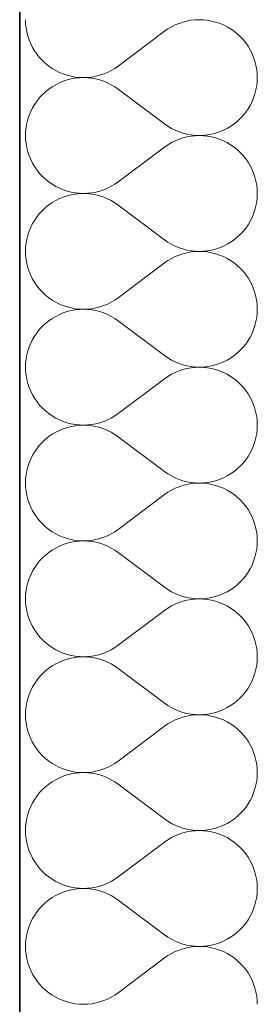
# Model space of a CAD drawing. Header units: millimetres. Extents: x -1465 to 393277, y -3788 to 454312.
# Tile 874 of 958: x 348723 to 348879, y 367545 to 368193. Entities that reach past the tile are written whole.
import ezdxf

# ---------------------------------------------------------------- set-up
doc = ezdxf.new("R2010")
doc.units = ezdxf.units.MM
doc.layers.add('- A - ocieplenie', color=8, linetype='Continuous')

# ---------------------------------------------------------------- blocks, each defined once
blk = doc.blocks.new('*X29')
at = {"layer": '- A - ocieplenie', "linetype": 'Continuous', "lineweight": 13, "ltscale": 100}
for p, q in [((19781.29, 394604.52), (19781.38, 394601.8)), ((19781.38, 394601.8), (19781.68, 394599.09)), ((19879.72, 394601.06), (19877.29, 394599.84)), ((19882.23, 394602.1), (19879.72, 394601.06)), ((19884.81, 394602.96), (19882.23, 394602.1)), ((19887.45, 394603.64), (19884.81, 394602.96)), ((19890.13, 394604.12), (19887.45, 394603.64)), ((19892.83, 394604.42), (19890.13, 394604.12)), ((19895.55, 394604.52), (19892.83, 394604.42)), ((19898.27, 394604.42), (19895.55, 394604.52)), ((19900.97, 394604.13), (19898.27, 394604.42)), ((19903.65, 394603.65), (19900.97, 394604.13)), ((19906.29, 394602.98), (19903.65, 394603.65)), ((19908.87, 394602.12), (19906.29, 394602.98)), ((19911.38, 394601.08), (19908.87, 394602.12)), ((19913.82, 394599.86), (19911.38, 394601.08)), ((19781.68, 394599.09), (19782.16, 394596.42)), ((19782.16, 394596.42), (19782.83, 394593.78)), ((19872.72, 394596.9), (19842.24, 394574.04)), ((19874.95, 394598.45), (19872.72, 394596.9)), ((19877.29, 394599.84), (19874.95, 394598.45)), ((19916.16, 394598.48), (19913.82, 394599.86)), ((19918.39, 394596.93), (19916.16, 394598.48)), ((19920.51, 394595.22), (19918.39, 394596.93)), ((19922.5, 394593.37), (19920.51, 394595.22)), ((19782.83, 394593.78), (19783.69, 394591.2)), ((19783.69, 394591.2), (19784.73, 394588.68)), ((19784.73, 394588.68), (19785.95, 394586.25)), ((19924.36, 394591.38), (19922.5, 394593.37)), ((19926.06, 394589.26), (19924.36, 394591.38)), ((19927.62, 394587.02), (19926.06, 394589.26)), ((19785.95, 394586.25), (19787.34, 394583.91)), ((19787.34, 394583.91), (19788.89, 394581.68)), ((19788.89, 394581.68), (19790.6, 394579.56)), ((19929, 394584.68), (19927.62, 394587.02)), ((19930.22, 394582.25), (19929, 394584.68)), ((19931.26, 394579.74), (19930.22, 394582.25)), ((19790.6, 394579.56), (19792.45, 394577.57)), ((19792.45, 394577.57), (19794.45, 394575.72)), ((19794.45, 394575.72), (19796.56, 394574.01)), ((19932.12, 394577.16), (19931.26, 394579.74)), ((19932.8, 394574.52), (19932.12, 394577.16)), ((19796.56, 394574.01), (19798.8, 394572.46)), ((19798.8, 394572.46), (19801.14, 394571.07)), ((19801.14, 394571.07), (19803.57, 394569.86)), ((19803.57, 394569.86), (19806.09, 394568.82)), ((19806.09, 394568.82), (19808.67, 394567.96)), ((19830.14, 394567.97), (19832.72, 394568.83)), ((19832.72, 394568.83), (19835.24, 394569.88)), ((19835.24, 394569.88), (19837.67, 394571.1)), ((19837.67, 394571.1), (19840.01, 394572.49)), ((19840.01, 394572.49), (19842.24, 394574.04)), ((19933.28, 394571.84), (19932.8, 394574.52)), ((19933.57, 394569.14), (19933.28, 394571.84)), ((19933.67, 394566.42), (19933.57, 394569.14)), ((19803.57, 394562.99), (19801.14, 394561.77)), ((19806.09, 394564.03), (19803.57, 394562.99)), ((19808.67, 394564.88), (19806.09, 394564.03)), ((19808.67, 394567.96), (19811.31, 394567.29)), ((19811.31, 394565.55), (19808.67, 394564.88)), ((19811.31, 394567.29), (19813.98, 394566.81)), ((19813.98, 394566.04), (19811.31, 394565.55)), ((19813.98, 394566.81), (19816.69, 394566.52)), ((19816.69, 394566.33), (19813.98, 394566.04)), ((19816.69, 394566.52), (19819.41, 394566.42)), ((19819.41, 394566.42), (19816.69, 394566.33)), ((19819.41, 394566.42), (19822.13, 394566.52)), ((19822.13, 394566.32), (19819.41, 394566.42)), ((19822.13, 394566.52), (19824.83, 394566.81)), ((19824.83, 394566.03), (19822.13, 394566.32)), ((19824.83, 394566.81), (19827.51, 394567.3)), ((19827.51, 394565.54), (19824.83, 394566.03)), ((19827.51, 394567.3), (19830.14, 394567.97)), ((19830.14, 394564.87), (19827.51, 394565.54)), ((19832.72, 394564.01), (19830.14, 394564.87)), ((19835.24, 394562.97), (19832.72, 394564.01)), ((19837.67, 394561.75), (19835.24, 394562.97)), ((19933.28, 394561), (19933.57, 394563.7)), ((19933.57, 394563.7), (19933.67, 394566.42)), ((19794.45, 394557.12), (19792.45, 394555.27)), ((19796.56, 394558.83), (19794.45, 394557.12)), ((19798.8, 394560.38), (19796.56, 394558.83)), ((19801.14, 394561.77), (19798.8, 394560.38)), ((19840.01, 394560.36), (19837.67, 394561.75)), ((19842.24, 394558.8), (19840.01, 394560.36)), ((19872.72, 394535.94), (19842.24, 394558.8)), ((19931.26, 394553.1), (19932.12, 394555.68)), ((19932.12, 394555.68), (19932.8, 394558.32)), ((19932.8, 394558.32), (19933.28, 394561)), ((19787.34, 394548.93), (19785.95, 394546.59)), ((19788.89, 394551.16), (19787.34, 394548.93)), ((19790.6, 394553.28), (19788.89, 394551.16)), ((19792.45, 394555.27), (19790.6, 394553.28)), ((19929, 394548.16), (19930.22, 394550.59)), ((19930.22, 394550.59), (19931.26, 394553.1)), ((19784.73, 394544.16), (19783.69, 394541.64)), ((19785.95, 394546.59), (19784.73, 394544.16)), ((19924.36, 394541.47), (19926.06, 394543.58)), ((19926.06, 394543.58), (19927.62, 394545.82)), ((19927.62, 394545.82), (19929, 394548.16)), ((19782.16, 394536.43), (19781.68, 394533.75)), ((19782.83, 394539.06), (19782.16, 394536.43)), ((19783.69, 394541.64), (19782.83, 394539.06)), ((19918.39, 394535.92), (19920.51, 394537.62)), ((19920.51, 394537.62), (19922.5, 394539.47)), ((19922.5, 394539.47), (19924.36, 394541.47)), ((19781.38, 394531.04), (19781.29, 394528.33)), ((19781.68, 394533.75), (19781.38, 394531.04)), ((19872.72, 394535.94), (19874.95, 394534.39)), ((19874.95, 394534.39), (19877.29, 394533)), ((19877.29, 394533), (19879.72, 394531.78)), ((19879.72, 394531.78), (19882.23, 394530.74)), ((19882.23, 394530.74), (19884.81, 394529.88)), ((19884.81, 394529.88), (19887.45, 394529.2)), ((19903.65, 394529.19), (19906.29, 394529.86)), ((19906.29, 394529.86), (19908.87, 394530.72)), ((19908.87, 394530.72), (19911.38, 394531.76)), ((19911.38, 394531.76), (19913.82, 394532.98)), ((19913.82, 394532.98), (19916.16, 394534.36)), ((19916.16, 394534.36), (19918.39, 394535.92)), ((19781.29, 394528.33), (19781.38, 394525.61)), ((19781.38, 394525.61), (19781.68, 394522.9)), ((19877.29, 394523.65), (19874.95, 394522.26)), ((19879.72, 394524.87), (19877.29, 394523.65)), ((19882.23, 394525.91), (19879.72, 394524.87)), ((19884.81, 394526.77), (19882.23, 394525.91)), ((19887.45, 394527.45), (19884.81, 394526.77)), ((19887.45, 394529.2), (19890.13, 394528.72)), ((19890.13, 394527.93), (19887.45, 394527.45)), ((19890.13, 394528.72), (19892.83, 394528.42)), ((19892.83, 394528.23), (19890.13, 394527.93)), ((19892.83, 394528.42), (19895.55, 394528.33)), ((19895.55, 394528.33), (19892.83, 394528.23)), ((19895.55, 394528.33), (19898.27, 394528.42)), ((19898.27, 394528.23), (19895.55, 394528.33)), ((19898.27, 394528.42), (19900.97, 394528.71)), ((19900.97, 394527.94), (19898.27, 394528.23)), ((19900.97, 394528.71), (19903.65, 394529.19)), ((19903.65, 394527.46), (19900.97, 394527.94)), ((19906.29, 394526.79), (19903.65, 394527.46)), ((19908.87, 394525.93), (19906.29, 394526.79)), ((19911.38, 394524.89), (19908.87, 394525.93)), ((19913.82, 394523.67), (19911.38, 394524.89)), ((19916.16, 394522.29), (19913.82, 394523.67)), ((19781.68, 394522.9), (19782.16, 394520.22)), ((19782.16, 394520.22), (19782.83, 394517.59)), ((19782.83, 394517.59), (19783.69, 394515.01)), ((19872.72, 394520.71), (19842.24, 394497.85)), ((19874.95, 394522.26), (19872.72, 394520.71)), ((19918.39, 394520.74), (19916.16, 394522.29)), ((19920.51, 394519.03), (19918.39, 394520.74)), ((19922.5, 394517.18), (19920.51, 394519.03)), ((19924.36, 394515.19), (19922.5, 394517.18)), ((19783.69, 394515.01), (19784.73, 394512.49)), ((19784.73, 394512.49), (19785.95, 394510.06)), ((19926.06, 394513.07), (19924.36, 394515.19)), ((19927.62, 394510.83), (19926.06, 394513.07)), ((19929, 394508.49), (19927.62, 394510.83)), ((19785.95, 394510.06), (19787.34, 394507.72)), ((19787.34, 394507.72), (19788.89, 394505.49)), ((19788.89, 394505.49), (19790.6, 394503.37)), ((19930.22, 394506.06), (19929, 394508.49)), ((19931.26, 394503.55), (19930.22, 394506.06)), ((19790.6, 394503.37), (19792.45, 394501.38)), ((19792.45, 394501.38), (19794.45, 394499.53)), ((19794.45, 394499.53), (19796.56, 394497.82)), ((19796.56, 394497.82), (19798.8, 394496.27)), ((19840.01, 394496.3), (19842.24, 394497.85)), ((19932.12, 394500.97), (19931.26, 394503.55)), ((19932.8, 394498.33), (19932.12, 394500.97)), ((19933.28, 394495.65), (19932.8, 394498.33)), ((19798.8, 394496.27), (19801.14, 394494.88)), ((19801.14, 394494.88), (19803.57, 394493.67)), ((19803.57, 394493.67), (19806.09, 394492.63)), ((19806.09, 394492.63), (19808.67, 394491.77)), ((19808.67, 394491.77), (19811.31, 394491.1)), ((19811.31, 394491.1), (19813.98, 394490.61)), ((19824.83, 394490.62), (19827.51, 394491.11)), ((19827.51, 394491.11), (19830.14, 394491.78)), ((19830.14, 394491.78), (19832.72, 394492.64)), ((19832.72, 394492.64), (19835.24, 394493.69)), ((19835.24, 394493.69), (19837.67, 394494.91)), ((19837.67, 394494.91), (19840.01, 394496.3)), ((19933.57, 394492.95), (19933.28, 394495.65)), ((19933.67, 394490.23), (19933.57, 394492.95)), ((19798.8, 394484.19), (19796.56, 394482.64)), ((19801.14, 394485.58), (19798.8, 394484.19)), ((19803.57, 394486.8), (19801.14, 394485.58)), ((19806.09, 394487.83), (19803.57, 394486.8)), ((19808.67, 394488.69), (19806.09, 394487.83)), ((19811.31, 394489.36), (19808.67, 394488.69)), ((19813.98, 394489.85), (19811.31, 394489.36)), ((19813.98, 394490.61), (19816.69, 394490.33)), ((19816.69, 394490.13), (19813.98, 394489.85)), ((19816.69, 394490.33), (19819.41, 394490.23)), ((19819.41, 394490.23), (19816.69, 394490.13)), ((19819.41, 394490.23), (19822.13, 394490.33)), ((19822.13, 394490.13), (19819.41, 394490.23)), ((19822.13, 394490.33), (19824.83, 394490.62)), ((19824.83, 394489.84), (19822.13, 394490.13)), ((19827.51, 394489.35), (19824.83, 394489.84)), ((19830.14, 394488.68), (19827.51, 394489.35)), ((19832.72, 394487.82), (19830.14, 394488.68)), ((19835.24, 394486.77), (19832.72, 394487.82)), ((19837.67, 394485.55), (19835.24, 394486.77)), ((19840.01, 394484.16), (19837.67, 394485.55)), ((19842.24, 394482.61), (19840.01, 394484.16)), ((19932.8, 394482.13), (19933.28, 394484.81)), ((19933.28, 394484.81), (19933.57, 394487.51)), ((19933.57, 394487.51), (19933.67, 394490.23)), ((19792.45, 394479.08), (19790.6, 394477.09)), ((19794.45, 394480.93), (19792.45, 394479.08)), ((19796.56, 394482.64), (19794.45, 394480.93)), ((19872.72, 394459.75), (19842.24, 394482.61)), ((19931.26, 394476.91), (19932.12, 394479.49)), ((19932.12, 394479.49), (19932.8, 394482.13)), ((19787.34, 394472.74), (19785.95, 394470.4)), ((19788.89, 394474.97), (19787.34, 394472.74)), ((19790.6, 394477.09), (19788.89, 394474.97)), ((19927.62, 394469.63), (19929, 394471.97)), ((19929, 394471.97), (19930.22, 394474.4)), ((19930.22, 394474.4), (19931.26, 394476.91)), ((19783.69, 394465.45), (19782.83, 394462.87)), ((19784.73, 394467.97), (19783.69, 394465.45)), ((19785.95, 394470.4), (19784.73, 394467.97)), ((19922.5, 394463.28), (19924.36, 394465.27)), ((19924.36, 394465.27), (19926.06, 394467.39)), ((19926.06, 394467.39), (19927.62, 394469.63)), ((19782.16, 394460.24), (19781.68, 394457.56)), ((19782.83, 394462.87), (19782.16, 394460.24)), ((19872.72, 394459.75), (19874.95, 394458.2)), ((19916.16, 394458.17), (19918.39, 394459.72)), ((19918.39, 394459.72), (19920.51, 394461.43)), ((19920.51, 394461.43), (19922.5, 394463.28)), ((19781.38, 394454.85), (19781.29, 394452.13)), ((19781.29, 394452.13), (19781.38, 394449.42)), ((19781.68, 394457.56), (19781.38, 394454.85)), ((19874.95, 394458.2), (19877.29, 394456.81)), ((19877.29, 394456.81), (19879.72, 394455.59)), ((19879.72, 394455.59), (19882.23, 394454.55)), ((19882.23, 394454.55), (19884.81, 394453.69)), ((19884.81, 394453.69), (19887.45, 394453.01)), ((19887.45, 394453.01), (19890.13, 394452.53)), ((19890.13, 394452.53), (19892.83, 394452.23)), ((19892.83, 394452.04), (19890.13, 394451.74)), ((19892.83, 394452.23), (19895.55, 394452.13)), ((19895.55, 394452.13), (19892.83, 394452.04)), ((19895.55, 394452.13), (19898.27, 394452.23)), ((19898.27, 394452.04), (19895.55, 394452.13)), ((19898.27, 394452.23), (19900.97, 394452.52)), ((19900.97, 394451.75), (19898.27, 394452.04)), ((19900.97, 394452.52), (19903.65, 394453)), ((19903.65, 394453), (19906.29, 394453.67)), ((19906.29, 394453.67), (19908.87, 394454.53)), ((19908.87, 394454.53), (19911.38, 394455.57)), ((19911.38, 394455.57), (19913.82, 394456.79)), ((19913.82, 394456.79), (19916.16, 394458.17)), ((19781.38, 394449.42), (19781.68, 394446.71)), ((19781.68, 394446.71), (19782.16, 394444.03)), ((19874.95, 394446.07), (19872.72, 394444.52)), ((19877.29, 394447.46), (19874.95, 394446.07)), ((19879.72, 394448.68), (19877.29, 394447.46)), ((19882.23, 394449.72), (19879.72, 394448.68)), ((19884.81, 394450.58), (19882.23, 394449.72)), ((19887.45, 394451.26), (19884.81, 394450.58)), ((19890.13, 394451.74), (19887.45, 394451.26)), ((19903.65, 394451.27), (19900.97, 394451.75)), ((19906.29, 394450.6), (19903.65, 394451.27)), ((19908.87, 394449.74), (19906.29, 394450.6)), ((19911.38, 394448.7), (19908.87, 394449.74)), ((19913.82, 394447.48), (19911.38, 394448.7)), ((19916.16, 394446.1), (19913.82, 394447.48)), ((19918.39, 394444.55), (19916.16, 394446.1)), ((19782.16, 394444.03), (19782.83, 394441.4)), ((19782.83, 394441.4), (19783.69, 394438.82)), ((19872.72, 394444.52), (19842.24, 394421.66)), ((19920.51, 394442.84), (19918.39, 394444.55)), ((19922.5, 394440.99), (19920.51, 394442.84)), ((19924.36, 394439), (19922.5, 394440.99)), ((19926.06, 394436.88), (19924.36, 394439)), ((19783.69, 394438.82), (19784.73, 394436.3)), ((19784.73, 394436.3), (19785.95, 394433.87)), ((19785.95, 394433.87), (19787.34, 394431.53)), ((19927.62, 394434.64), (19926.06, 394436.88)), ((19929, 394432.3), (19927.62, 394434.64)), ((19787.34, 394431.53), (19788.89, 394429.3)), ((19788.89, 394429.3), (19790.6, 394427.18)), ((19790.6, 394427.18), (19792.45, 394425.19)), ((19930.22, 394429.87), (19929, 394432.3)), ((19931.26, 394427.36), (19930.22, 394429.87)), ((19932.12, 394424.78), (19931.26, 394427.36)), ((19792.45, 394425.19), (19794.45, 394423.34)), ((19794.45, 394423.34), (19796.56, 394421.63)), ((19796.56, 394421.63), (19798.8, 394420.08)), ((19798.8, 394420.08), (19801.14, 394418.69)), ((19837.67, 394418.72), (19840.01, 394420.11)), ((19840.01, 394420.11), (19842.24, 394421.66)), ((19932.8, 394422.14), (19932.12, 394424.78)), ((19933.28, 394419.46), (19932.8, 394422.14)), ((19933.57, 394416.76), (19933.28, 394419.46)), ((19801.14, 394418.69), (19803.57, 394417.48)), ((19803.57, 394417.48), (19806.09, 394416.44)), ((19806.09, 394416.44), (19808.67, 394415.58)), ((19808.67, 394415.58), (19811.31, 394414.91)), ((19811.31, 394413.17), (19808.67, 394412.5)), ((19811.31, 394414.91), (19813.98, 394414.42)), ((19813.98, 394413.66), (19811.31, 394413.17)), ((19813.98, 394414.42), (19816.69, 394414.14)), ((19816.69, 394413.94), (19813.98, 394413.66)), ((19816.69, 394414.14), (19819.41, 394414.04)), ((19819.41, 394414.04), (19816.69, 394413.94)), ((19819.41, 394414.04), (19822.13, 394414.14)), ((19822.13, 394413.94), (19819.41, 394414.04)), ((19822.13, 394414.14), (19824.83, 394414.43)), ((19824.83, 394413.65), (19822.13, 394413.94)), ((19824.83, 394414.43), (19827.51, 394414.92)), ((19827.51, 394413.16), (19824.83, 394413.65)), ((19827.51, 394414.92), (19830.14, 394415.59)), ((19830.14, 394412.49), (19827.51, 394413.16)), ((19830.14, 394415.59), (19832.72, 394416.45)), ((19832.72, 394416.45), (19835.24, 394417.5)), ((19835.24, 394417.5), (19837.67, 394418.72)), ((19933.67, 394414.04), (19933.57, 394416.76)), ((19933.57, 394411.32), (19933.67, 394414.04)), ((19796.56, 394406.45), (19794.45, 394404.74)), ((19798.8, 394408), (19796.56, 394406.45)), ((19801.14, 394409.39), (19798.8, 394408)), ((19803.57, 394410.6), (19801.14, 394409.39)), ((19806.09, 394411.64), (19803.57, 394410.6)), ((19808.67, 394412.5), (19806.09, 394411.64)), ((19832.72, 394411.63), (19830.14, 394412.49)), ((19835.24, 394410.58), (19832.72, 394411.63)), ((19837.67, 394409.36), (19835.24, 394410.58)), ((19840.01, 394407.97), (19837.67, 394409.36)), ((19842.24, 394406.42), (19840.01, 394407.97)), ((19932.8, 394405.94), (19933.28, 394408.62)), ((19933.28, 394408.62), (19933.57, 394411.32)), ((19790.6, 394400.9), (19788.89, 394398.78)), ((19792.45, 394402.89), (19790.6, 394400.9)), ((19794.45, 394404.74), (19792.45, 394402.89)), ((19872.72, 394383.56), (19842.24, 394406.42)), ((19930.22, 394398.21), (19931.26, 394400.72)), ((19931.26, 394400.72), (19932.12, 394403.3)), ((19932.12, 394403.3), (19932.8, 394405.94)), ((19785.95, 394394.21), (19784.73, 394391.78)), ((19787.34, 394396.55), (19785.95, 394394.21)), ((19788.89, 394398.78), (19787.34, 394396.55)), ((19927.62, 394393.44), (19929, 394395.78)), ((19929, 394395.78), (19930.22, 394398.21)), ((19783.69, 394389.26), (19782.83, 394386.68)), ((19784.73, 394391.78), (19783.69, 394389.26)), ((19920.51, 394385.24), (19922.5, 394387.09)), ((19922.5, 394387.09), (19924.36, 394389.08)), ((19924.36, 394389.08), (19926.06, 394391.2)), ((19926.06, 394391.2), (19927.62, 394393.44)), ((19781.68, 394381.37), (19781.38, 394378.66)), ((19782.16, 394384.05), (19781.68, 394381.37)), ((19782.83, 394386.68), (19782.16, 394384.05)), ((19872.72, 394383.56), (19874.95, 394382.01)), ((19874.95, 394382.01), (19877.29, 394380.62)), ((19877.29, 394380.62), (19879.72, 394379.4)), ((19911.38, 394379.38), (19913.82, 394380.6)), ((19913.82, 394380.6), (19916.16, 394381.98)), ((19916.16, 394381.98), (19918.39, 394383.53)), ((19918.39, 394383.53), (19920.51, 394385.24)), ((19781.38, 394378.66), (19781.29, 394375.94)), ((19781.29, 394375.94), (19781.38, 394373.23)), ((19879.72, 394379.4), (19882.23, 394378.36)), ((19882.23, 394378.36), (19884.81, 394377.5)), ((19884.81, 394374.39), (19882.23, 394373.53)), ((19884.81, 394377.5), (19887.45, 394376.82)), ((19887.45, 394375.07), (19884.81, 394374.39)), ((19887.45, 394376.82), (19890.13, 394376.34)), ((19890.13, 394375.55), (19887.45, 394375.07)), ((19890.13, 394376.34), (19892.83, 394376.04)), ((19892.83, 394375.85), (19890.13, 394375.55)), ((19892.83, 394376.04), (19895.55, 394375.94)), ((19895.55, 394375.94), (19892.83, 394375.85)), ((19895.55, 394375.94), (19898.27, 394376.04)), ((19898.27, 394375.85), (19895.55, 394375.94)), ((19898.27, 394376.04), (19900.97, 394376.33)), ((19900.97, 394375.56), (19898.27, 394375.85)), ((19900.97, 394376.33), (19903.65, 394376.81)), ((19903.65, 394375.08), (19900.97, 394375.56)), ((19903.65, 394376.81), (19906.29, 394377.48)), ((19906.29, 394374.41), (19903.65, 394375.08)), ((19906.29, 394377.48), (19908.87, 394378.34)), ((19908.87, 394373.55), (19906.29, 394374.41)), ((19908.87, 394378.34), (19911.38, 394379.38)), ((19781.38, 394373.23), (19781.68, 394370.52)), ((19781.68, 394370.52), (19782.16, 394367.84)), ((19782.16, 394367.84), (19782.83, 394365.21)), ((19872.72, 394368.33), (19842.24, 394345.47)), ((19874.95, 394369.88), (19872.72, 394368.33)), ((19877.29, 394371.27), (19874.95, 394369.88)), ((19879.72, 394372.49), (19877.29, 394371.27)), ((19882.23, 394373.53), (19879.72, 394372.49)), ((19911.38, 394372.51), (19908.87, 394373.55)), ((19913.82, 394371.29), (19911.38, 394372.51)), ((19916.16, 394369.91), (19913.82, 394371.29)), ((19918.39, 394368.35), (19916.16, 394369.91)), ((19920.51, 394366.65), (19918.39, 394368.35)), ((19782.83, 394365.21), (19783.69, 394362.63)), ((19783.69, 394362.63), (19784.73, 394360.11)), ((19922.5, 394364.8), (19920.51, 394366.65)), ((19924.36, 394362.8), (19922.5, 394364.8)), ((19926.06, 394360.69), (19924.36, 394362.8)), ((19784.73, 394360.11), (19785.95, 394357.68)), ((19785.95, 394357.68), (19787.34, 394355.34)), ((19787.34, 394355.34), (19788.89, 394353.11)), ((19927.62, 394358.45), (19926.06, 394360.69)), ((19929, 394356.11), (19927.62, 394358.45)), ((19930.22, 394353.68), (19929, 394356.11)), ((19788.89, 394353.11), (19790.6, 394350.99)), ((19790.6, 394350.99), (19792.45, 394349)), ((19792.45, 394349), (19794.45, 394347.15)), ((19931.26, 394351.17), (19930.22, 394353.68)), ((19932.12, 394348.59), (19931.26, 394351.17)), ((19932.8, 394345.95), (19932.12, 394348.59)), ((19794.45, 394347.15), (19796.56, 394345.44)), ((19796.56, 394345.44), (19798.8, 394343.89)), ((19798.8, 394343.89), (19801.14, 394342.5)), ((19801.14, 394342.5), (19803.57, 394341.28)), ((19835.24, 394341.3), (19837.67, 394342.52)), ((19837.67, 394342.52), (19840.01, 394343.91)), ((19840.01, 394343.91), (19842.24, 394345.47)), ((19933.28, 394343.27), (19932.8, 394345.95)), ((19933.57, 394340.57), (19933.28, 394343.27)), ((19803.57, 394341.28), (19806.09, 394340.24)), ((19806.09, 394335.45), (19803.57, 394334.41)), ((19806.09, 394340.24), (19808.67, 394339.39)), ((19808.67, 394336.31), (19806.09, 394335.45)), ((19808.67, 394339.39), (19811.31, 394338.72)), ((19811.31, 394336.98), (19808.67, 394336.31)), ((19811.31, 394338.72), (19813.98, 394338.23)), ((19813.98, 394337.46), (19811.31, 394336.98)), ((19813.98, 394338.23), (19816.69, 394337.94)), ((19816.69, 394337.75), (19813.98, 394337.46)), ((19816.69, 394337.94), (19819.41, 394337.85)), ((19819.41, 394337.85), (19816.69, 394337.75)), ((19819.41, 394337.85), (19822.13, 394337.95)), ((19822.13, 394337.75), (19819.41, 394337.85)), ((19822.13, 394337.95), (19824.83, 394338.24)), ((19824.83, 394337.46), (19822.13, 394337.75)), ((19824.83, 394338.24), (19827.51, 394338.73)), ((19827.51, 394336.97), (19824.83, 394337.46)), ((19827.51, 394338.73), (19830.14, 394339.4)), ((19830.14, 394336.3), (19827.51, 394336.97)), ((19830.14, 394339.4), (19832.72, 394340.26)), ((19832.72, 394335.44), (19830.14, 394336.3)), ((19832.72, 394340.26), (19835.24, 394341.3)), ((19835.24, 394334.39), (19832.72, 394335.44)), ((19933.67, 394337.85), (19933.57, 394340.57)), ((19933.57, 394335.13), (19933.67, 394337.85)), ((19796.56, 394330.26), (19794.45, 394328.55)), ((19798.8, 394331.81), (19796.56, 394330.26)), ((19801.14, 394333.2), (19798.8, 394331.81)), ((19803.57, 394334.41), (19801.14, 394333.2)), ((19837.67, 394333.17), (19835.24, 394334.39)), ((19840.01, 394331.78), (19837.67, 394333.17)), ((19842.24, 394330.23), (19840.01, 394331.78)), ((19872.72, 394307.37), (19842.24, 394330.23)), ((19932.12, 394327.11), (19932.8, 394329.75)), ((19932.8, 394329.75), (19933.28, 394332.43)), ((19933.28, 394332.43), (19933.57, 394335.13)), ((19788.89, 394322.59), (19787.34, 394320.36)), ((19790.6, 394324.71), (19788.89, 394322.59)), ((19792.45, 394326.7), (19790.6, 394324.71)), ((19794.45, 394328.55), (19792.45, 394326.7)), ((19930.22, 394322.02), (19931.26, 394324.53)), ((19931.26, 394324.53), (19932.12, 394327.11)), ((19785.95, 394318.02), (19784.73, 394315.59)), ((19787.34, 394320.36), (19785.95, 394318.02)), ((19926.06, 394315.01), (19927.62, 394317.25)), ((19927.62, 394317.25), (19929, 394319.59)), ((19929, 394319.59), (19930.22, 394322.02)), ((19782.83, 394310.49), (19782.16, 394307.86)), ((19783.69, 394313.07), (19782.83, 394310.49)), ((19784.73, 394315.59), (19783.69, 394313.07)), ((19920.51, 394309.05), (19922.5, 394310.9)), ((19922.5, 394310.9), (19924.36, 394312.89)), ((19924.36, 394312.89), (19926.06, 394315.01)), ((19781.68, 394305.18), (19781.38, 394302.47)), ((19782.16, 394307.86), (19781.68, 394305.18)), ((19872.72, 394307.37), (19874.95, 394305.82)), ((19874.95, 394305.82), (19877.29, 394304.43)), ((19877.29, 394304.43), (19879.72, 394303.21)), ((19879.72, 394303.21), (19882.23, 394302.17)), ((19908.87, 394302.15), (19911.38, 394303.19)), ((19911.38, 394303.19), (19913.82, 394304.41)), ((19913.82, 394304.41), (19916.16, 394305.79)), ((19916.16, 394305.79), (19918.39, 394307.34)), ((19918.39, 394307.34), (19920.51, 394309.05)), ((19781.38, 394302.47), (19781.29, 394299.75)), ((19781.29, 394299.75), (19781.38, 394297.04)), ((19781.38, 394297.04), (19781.68, 394294.33)), ((19882.23, 394297.34), (19879.72, 394296.3)), ((19882.23, 394302.17), (19884.81, 394301.31)), ((19884.81, 394298.2), (19882.23, 394297.34)), ((19884.81, 394301.31), (19887.45, 394300.63)), ((19887.45, 394298.88), (19884.81, 394298.2)), ((19887.45, 394300.63), (19890.13, 394300.15)), ((19890.13, 394299.36), (19887.45, 394298.88)), ((19890.13, 394300.15), (19892.83, 394299.85)), ((19892.83, 394299.66), (19890.13, 394299.36)), ((19892.83, 394299.85), (19895.55, 394299.75)), ((19895.55, 394299.75), (19892.83, 394299.66)), ((19895.55, 394299.75), (19898.27, 394299.85)), ((19898.27, 394299.66), (19895.55, 394299.75)), ((19898.27, 394299.85), (19900.97, 394300.14)), ((19900.97, 394299.37), (19898.27, 394299.66)), ((19900.97, 394300.14), (19903.65, 394300.62)), ((19903.65, 394298.89), (19900.97, 394299.37)), ((19903.65, 394300.62), (19906.29, 394301.29)), ((19906.29, 394298.22), (19903.65, 394298.89)), ((19906.29, 394301.29), (19908.87, 394302.15)), ((19908.87, 394297.36), (19906.29, 394298.22)), ((19911.38, 394296.32), (19908.87, 394297.36)), ((19781.68, 394294.33), (19782.16, 394291.65)), ((19782.16, 394291.65), (19782.83, 394289.02)), ((19872.72, 394292.14), (19842.24, 394269.28)), ((19874.95, 394293.69), (19872.72, 394292.14)), ((19877.29, 394295.08), (19874.95, 394293.69)), ((19879.72, 394296.3), (19877.29, 394295.08)), ((19913.82, 394295.1), (19911.38, 394296.32)), ((19916.16, 394293.71), (19913.82, 394295.1)), ((19918.39, 394292.16), (19916.16, 394293.71)), ((19920.51, 394290.46), (19918.39, 394292.16)), ((19922.5, 394288.6), (19920.51, 394290.46)), ((19782.83, 394289.02), (19783.69, 394286.44)), ((19783.69, 394286.44), (19784.73, 394283.92)), ((19784.73, 394283.92), (19785.95, 394281.49)), ((19924.36, 394286.61), (19922.5, 394288.6)), ((19926.06, 394284.5), (19924.36, 394286.61)), ((19927.62, 394282.26), (19926.06, 394284.5)), ((19785.95, 394281.49), (19787.34, 394279.15)), ((19787.34, 394279.15), (19788.89, 394276.92)), ((19929, 394279.92), (19927.62, 394282.26)), ((19930.22, 394277.49), (19929, 394279.92)), ((19931.26, 394274.98), (19930.22, 394277.49)), ((19788.89, 394276.92), (19790.6, 394274.8)), ((19790.6, 394274.8), (19792.45, 394272.81)), ((19792.45, 394272.81), (19794.45, 394270.95)), ((19794.45, 394270.95), (19796.56, 394269.25)), ((19932.12, 394272.4), (19931.26, 394274.98)), ((19932.8, 394269.76), (19932.12, 394272.4)), ((19796.56, 394269.25), (19798.8, 394267.7)), ((19798.8, 394267.7), (19801.14, 394266.31)), ((19801.14, 394266.31), (19803.57, 394265.09)), ((19803.57, 394265.09), (19806.09, 394264.05)), ((19806.09, 394264.05), (19808.67, 394263.2)), ((19830.14, 394263.21), (19832.72, 394264.07)), ((19832.72, 394264.07), (19835.24, 394265.11)), ((19835.24, 394265.11), (19837.67, 394266.33)), ((19837.67, 394266.33), (19840.01, 394267.72)), ((19840.01, 394267.72), (19842.24, 394269.28)), ((19933.28, 394267.08), (19932.8, 394269.76)), ((19933.57, 394264.38), (19933.28, 394267.08)), ((19933.67, 394261.66), (19933.57, 394264.38)), ((19803.57, 394258.22), (19801.14, 394257.01)), ((19806.09, 394259.26), (19803.57, 394258.22)), ((19808.67, 394260.12), (19806.09, 394259.26)), ((19808.67, 394263.2), (19811.31, 394262.52)), ((19811.31, 394260.79), (19808.67, 394260.12)), ((19811.31, 394262.52), (19813.98, 394262.04)), ((19813.98, 394261.27), (19811.31, 394260.79)), ((19813.98, 394262.04), (19816.69, 394261.75)), ((19816.69, 394261.56), (19813.98, 394261.27)), ((19816.69, 394261.75), (19819.41, 394261.66)), ((19819.41, 394261.66), (19816.69, 394261.56)), ((19819.41, 394261.66), (19822.13, 394261.76)), ((19822.13, 394261.56), (19819.41, 394261.66)), ((19822.13, 394261.76), (19824.83, 394262.05)), ((19824.83, 394261.27), (19822.13, 394261.56)), ((19824.83, 394262.05), (19827.51, 394262.54)), ((19827.51, 394260.78), (19824.83, 394261.27)), ((19827.51, 394262.54), (19830.14, 394263.21)), ((19830.14, 394260.11), (19827.51, 394260.78)), ((19832.72, 394259.25), (19830.14, 394260.11)), ((19835.24, 394258.2), (19832.72, 394259.25)), ((19837.67, 394256.98), (19835.24, 394258.2)), ((19933.28, 394256.24), (19933.57, 394258.94)), ((19933.57, 394258.94), (19933.67, 394261.66)), ((19794.45, 394252.36), (19792.45, 394250.51)), ((19796.56, 394254.07), (19794.45, 394252.36)), ((19798.8, 394255.62), (19796.56, 394254.07)), ((19801.14, 394257.01), (19798.8, 394255.62)), ((19840.01, 394255.59), (19837.67, 394256.98)), ((19842.24, 394254.04), (19840.01, 394255.59)), ((19872.72, 394231.18), (19842.24, 394254.04)), ((19932.12, 394250.92), (19932.8, 394253.56)), ((19932.8, 394253.56), (19933.28, 394256.24)), ((19788.89, 394246.4), (19787.34, 394244.17)), ((19790.6, 394248.52), (19788.89, 394246.4)), ((19792.45, 394250.51), (19790.6, 394248.52)), ((19929, 394243.39), (19930.22, 394245.83)), ((19930.22, 394245.83), (19931.26, 394248.34)), ((19931.26, 394248.34), (19932.12, 394250.92)), ((19784.73, 394239.4), (19783.69, 394236.88)), ((19785.95, 394241.83), (19784.73, 394239.4)), ((19787.34, 394244.17), (19785.95, 394241.83)), ((19924.36, 394236.7), (19926.06, 394238.82)), ((19926.06, 394238.82), (19927.62, 394241.06)), ((19927.62, 394241.06), (19929, 394243.39)), ((19782.16, 394231.66), (19781.68, 394228.99)), ((19782.83, 394234.3), (19782.16, 394231.66)), ((19783.69, 394236.88), (19782.83, 394234.3)), ((19918.39, 394231.15), (19920.51, 394232.86)), ((19920.51, 394232.86), (19922.5, 394234.71)), ((19922.5, 394234.71), (19924.36, 394236.7)), ((19781.38, 394226.28), (19781.29, 394223.56)), ((19781.68, 394228.99), (19781.38, 394226.28)), ((19872.72, 394231.18), (19874.95, 394229.63)), ((19874.95, 394229.63), (19877.29, 394228.24)), ((19877.29, 394228.24), (19879.72, 394227.02)), ((19879.72, 394227.02), (19882.23, 394225.98)), ((19882.23, 394225.98), (19884.81, 394225.11)), ((19884.81, 394225.11), (19887.45, 394224.44)), ((19906.29, 394225.1), (19908.87, 394225.96)), ((19908.87, 394225.96), (19911.38, 394227)), ((19911.38, 394227), (19913.82, 394228.22)), ((19913.82, 394228.22), (19916.16, 394229.6)), ((19916.16, 394229.6), (19918.39, 394231.15)), ((19781.29, 394223.56), (19781.38, 394220.84)), ((19781.38, 394220.84), (19781.68, 394218.14)), ((19877.29, 394218.89), (19874.95, 394217.5)), ((19879.72, 394220.11), (19877.29, 394218.89)), ((19882.23, 394221.15), (19879.72, 394220.11)), ((19884.81, 394222.01), (19882.23, 394221.15)), ((19887.45, 394222.69), (19884.81, 394222.01)), ((19887.45, 394224.44), (19890.13, 394223.96)), ((19890.13, 394223.17), (19887.45, 394222.69)), ((19890.13, 394223.96), (19892.83, 394223.66)), ((19892.83, 394223.46), (19890.13, 394223.17)), ((19892.83, 394223.66), (19895.55, 394223.56)), ((19895.55, 394223.56), (19892.83, 394223.46)), ((19895.55, 394223.56), (19898.27, 394223.66)), ((19898.27, 394223.47), (19895.55, 394223.56)), ((19898.27, 394223.66), (19900.97, 394223.95)), ((19900.97, 394223.18), (19898.27, 394223.47)), ((19900.97, 394223.95), (19903.65, 394224.43)), ((19903.65, 394222.7), (19900.97, 394223.18)), ((19903.65, 394224.43), (19906.29, 394225.1)), ((19906.29, 394222.03), (19903.65, 394222.7)), ((19908.87, 394221.17), (19906.29, 394222.03)), ((19911.38, 394220.13), (19908.87, 394221.17)), ((19913.82, 394218.91), (19911.38, 394220.13)), ((19916.16, 394217.52), (19913.82, 394218.91)), ((19781.68, 394218.14), (19782.16, 394215.46)), ((19782.16, 394215.46), (19782.83, 394212.83)), ((19782.83, 394212.83), (19783.69, 394210.25)), ((19872.72, 394215.94), (19842.24, 394193.09)), ((19874.95, 394217.5), (19872.72, 394215.94)), ((19918.39, 394215.97), (19916.16, 394217.52)), ((19920.51, 394214.27), (19918.39, 394215.97)), ((19922.5, 394212.41), (19920.51, 394214.27)), ((19924.36, 394210.42), (19922.5, 394212.41)), ((19783.69, 394210.25), (19784.73, 394207.73)), ((19784.73, 394207.73), (19785.95, 394205.3)), ((19926.06, 394208.31), (19924.36, 394210.42)), ((19927.62, 394206.07), (19926.06, 394208.31)), ((19929, 394203.73), (19927.62, 394206.07)), ((19785.95, 394205.3), (19787.34, 394202.96)), ((19787.34, 394202.96), (19788.89, 394200.73)), ((19788.89, 394200.73), (19790.6, 394198.61)), ((19930.22, 394201.3), (19929, 394203.73)), ((19931.26, 394198.79), (19930.22, 394201.3)), ((19790.6, 394198.61), (19792.45, 394196.62)), ((19792.45, 394196.62), (19794.45, 394194.76)), ((19794.45, 394194.76), (19796.56, 394193.06)), ((19796.56, 394193.06), (19798.8, 394191.51)), ((19840.01, 394191.53), (19842.24, 394193.09)), ((19932.12, 394196.21), (19931.26, 394198.79)), ((19932.8, 394193.57), (19932.12, 394196.21)), ((19933.28, 394190.89), (19932.8, 394193.57)), ((19798.8, 394191.51), (19801.14, 394190.12)), ((19801.14, 394190.12), (19803.57, 394188.9)), ((19803.57, 394188.9), (19806.09, 394187.86)), ((19806.09, 394187.86), (19808.67, 394187.01)), ((19808.67, 394187.01), (19811.31, 394186.33)), ((19811.31, 394186.33), (19813.98, 394185.85)), ((19824.83, 394185.86), (19827.51, 394186.34)), ((19827.51, 394186.34), (19830.14, 394187.02)), ((19830.14, 394187.02), (19832.72, 394187.88)), ((19832.72, 394187.88), (19835.24, 394188.92)), ((19835.24, 394188.92), (19837.67, 394190.14)), ((19837.67, 394190.14), (19840.01, 394191.53)), ((19933.57, 394188.19), (19933.28, 394190.89)), ((19933.67, 394185.47), (19933.57, 394188.19)), ((19801.14, 394180.82), (19798.8, 394179.43)), ((19803.57, 394182.03), (19801.14, 394180.82)), ((19806.09, 394183.07), (19803.57, 394182.03)), ((19808.67, 394183.93), (19806.09, 394183.07)), ((19811.31, 394184.6), (19808.67, 394183.93)), ((19813.98, 394185.08), (19811.31, 394184.6)), ((19813.98, 394185.85), (19816.69, 394185.56)), ((19816.69, 394185.37), (19813.98, 394185.08)), ((19816.69, 394185.56), (19819.41, 394185.47)), ((19819.41, 394185.47), (19816.69, 394185.37)), ((19819.41, 394185.47), (19822.13, 394185.57)), ((19822.13, 394185.37), (19819.41, 394185.47)), ((19822.13, 394185.57), (19824.83, 394185.86)), ((19824.83, 394185.08), (19822.13, 394185.37)), ((19827.51, 394184.59), (19824.83, 394185.08)), ((19830.14, 394183.92), (19827.51, 394184.59)), ((19832.72, 394183.06), (19830.14, 394183.92)), ((19835.24, 394182.01), (19832.72, 394183.06)), ((19837.67, 394180.79), (19835.24, 394182.01)), ((19840.01, 394179.4), (19837.67, 394180.79)), ((19932.8, 394177.37), (19933.28, 394180.04)), ((19933.28, 394180.04), (19933.57, 394182.75)), ((19933.57, 394182.75), (19933.67, 394185.47)), ((19792.45, 394174.32), (19790.6, 394172.33)), ((19794.45, 394176.17), (19792.45, 394174.32)), ((19796.56, 394177.88), (19794.45, 394176.17)), ((19798.8, 394179.43), (19796.56, 394177.88)), ((19842.24, 394177.85), (19840.01, 394179.4)), ((19872.72, 394154.99), (19842.24, 394177.85)), ((19931.26, 394172.15), (19932.12, 394174.73)), ((19932.12, 394174.73), (19932.8, 394177.37)), ((19787.34, 394167.98), (19785.95, 394165.64)), ((19788.89, 394170.21), (19787.34, 394167.98)), ((19790.6, 394172.33), (19788.89, 394170.21)), ((19927.62, 394164.87), (19929, 394167.2)), ((19929, 394167.2), (19930.22, 394169.64)), ((19930.22, 394169.64), (19931.26, 394172.15)), ((19783.69, 394160.69), (19782.83, 394158.11)), ((19784.73, 394163.2), (19783.69, 394160.69)), ((19785.95, 394165.64), (19784.73, 394163.2)), ((19922.5, 394158.52), (19924.36, 394160.51)), ((19924.36, 394160.51), (19926.06, 394162.63)), ((19926.06, 394162.63), (19927.62, 394164.87)), ((19782.16, 394155.47), (19781.68, 394152.8)), ((19782.83, 394158.11), (19782.16, 394155.47)), ((19872.72, 394154.99), (19874.95, 394153.44)), ((19916.16, 394153.41), (19918.39, 394154.96)), ((19918.39, 394154.96), (19920.51, 394156.67)), ((19920.51, 394156.67), (19922.5, 394158.52)), ((19781.38, 394150.09), (19781.29, 394147.37)), ((19781.68, 394152.8), (19781.38, 394150.09)), ((19874.95, 394153.44), (19877.29, 394152.05)), ((19877.29, 394152.05), (19879.72, 394150.83)), ((19879.72, 394150.83), (19882.23, 394149.79)), ((19882.23, 394149.79), (19884.81, 394148.92)), ((19884.81, 394148.92), (19887.45, 394148.25)), ((19887.45, 394148.25), (19890.13, 394147.76)), ((19890.13, 394147.76), (19892.83, 394147.47)), ((19892.83, 394147.47), (19895.55, 394147.37)), ((19895.55, 394147.37), (19898.27, 394147.47)), ((19898.27, 394147.47), (19900.97, 394147.76)), ((19900.97, 394147.76), (19903.65, 394148.24)), ((19903.65, 394148.24), (19906.29, 394148.91)), ((19906.29, 394148.91), (19908.87, 394149.77)), ((19908.87, 394149.77), (19911.38, 394150.81)), ((19911.38, 394150.81), (19913.82, 394152.02)), ((19913.82, 394152.02), (19916.16, 394153.41)), ((19781.29, 394147.37), (19781.38, 394144.65)), ((19781.38, 394144.65), (19781.68, 394141.95)), ((19781.68, 394141.95), (19782.16, 394139.27)), ((19874.95, 394141.31), (19872.72, 394139.75)), ((19877.29, 394142.7), (19874.95, 394141.31)), ((19879.72, 394143.92), (19877.29, 394142.7)), ((19882.23, 394144.96), (19879.72, 394143.92)), ((19884.81, 394145.82), (19882.23, 394144.96)), ((19887.45, 394146.5), (19884.81, 394145.82)), ((19890.13, 394146.98), (19887.45, 394146.5)), ((19892.83, 394147.27), (19890.13, 394146.98)), ((19895.55, 394147.37), (19892.83, 394147.27)), ((19898.27, 394147.28), (19895.55, 394147.37)), ((19900.97, 394146.99), (19898.27, 394147.28)), ((19903.65, 394146.51), (19900.97, 394146.99)), ((19906.29, 394145.84), (19903.65, 394146.51)), ((19908.87, 394144.98), (19906.29, 394145.84)), ((19911.38, 394143.94), (19908.87, 394144.98)), ((19913.82, 394142.72), (19911.38, 394143.94)), ((19916.16, 394141.33), (19913.82, 394142.72)), ((19918.39, 394139.78), (19916.16, 394141.33)), ((19782.16, 394139.27), (19782.83, 394136.64)), ((19782.83, 394136.64), (19783.69, 394134.06)), ((19872.72, 394139.75), (19842.24, 394116.9)), ((19920.51, 394138.08), (19918.39, 394139.78)), ((19922.5, 394136.22), (19920.51, 394138.08)), ((19924.36, 394134.23), (19922.5, 394136.22)), ((19783.69, 394134.06), (19784.73, 394131.54)), ((19784.73, 394131.54), (19785.95, 394129.11)), ((19785.95, 394129.11), (19787.34, 394126.77)), ((19926.06, 394132.12), (19924.36, 394134.23)), ((19927.62, 394129.88), (19926.06, 394132.12)), ((19929, 394127.54), (19927.62, 394129.88)), ((19787.34, 394126.77), (19788.89, 394124.54)), ((19788.89, 394124.54), (19790.6, 394122.42)), ((19790.6, 394122.42), (19792.45, 394120.43)), ((19930.22, 394125.11), (19929, 394127.54)), ((19931.26, 394122.6), (19930.22, 394125.11)), ((19932.12, 394120.01), (19931.26, 394122.6)), ((19792.45, 394120.43), (19794.45, 394118.57)), ((19794.45, 394118.57), (19796.56, 394116.87)), ((19796.56, 394116.87), (19798.8, 394115.32)), ((19798.8, 394115.32), (19801.14, 394113.93)), ((19837.67, 394113.95), (19840.01, 394115.34)), ((19840.01, 394115.34), (19842.24, 394116.9)), ((19932.8, 394117.38), (19932.12, 394120.01)), ((19933.28, 394114.7), (19932.8, 394117.38)), ((19801.14, 394113.93), (19803.57, 394112.71)), ((19803.57, 394112.71), (19806.09, 394111.67)), ((19806.09, 394111.67), (19808.67, 394110.82)), ((19808.67, 394110.82), (19811.31, 394110.14)), ((19811.31, 394110.14), (19813.98, 394109.66)), ((19813.98, 394108.89), (19811.31, 394108.41)), ((19813.98, 394109.66), (19816.69, 394109.37)), ((19816.69, 394109.18), (19813.98, 394108.89)), ((19816.69, 394109.37), (19819.41, 394109.28)), ((19819.41, 394109.28), (19816.69, 394109.18)), ((19819.41, 394109.28), (19822.13, 394109.38)), ((19822.13, 394109.18), (19819.41, 394109.28)), ((19822.13, 394109.38), (19824.83, 394109.67)), ((19824.83, 394108.89), (19822.13, 394109.18)), ((19824.83, 394109.67), (19827.51, 394110.15)), ((19827.51, 394108.4), (19824.83, 394108.89)), ((19827.51, 394110.15), (19830.14, 394110.83)), ((19830.14, 394110.83), (19832.72, 394111.69)), ((19832.72, 394111.69), (19835.24, 394112.73)), ((19835.24, 394112.73), (19837.67, 394113.95)), ((19933.57, 394112), (19933.28, 394114.7)), ((19933.67, 394109.28), (19933.57, 394112)), ((19933.57, 394106.56), (19933.67, 394109.28)), ((19798.8, 394103.24), (19796.56, 394101.69)), ((19801.14, 394104.63), (19798.8, 394103.24)), ((19803.57, 394105.84), (19801.14, 394104.63)), ((19806.09, 394106.88), (19803.57, 394105.84)), ((19808.67, 394107.74), (19806.09, 394106.88)), ((19811.31, 394108.41), (19808.67, 394107.74)), ((19830.14, 394107.73), (19827.51, 394108.4)), ((19832.72, 394106.87), (19830.14, 394107.73)), ((19835.24, 394105.82), (19832.72, 394106.87)), ((19837.67, 394104.6), (19835.24, 394105.82)), ((19840.01, 394103.21), (19837.67, 394104.6)), ((19842.24, 394101.66), (19840.01, 394103.21)), ((19932.8, 394101.18), (19933.28, 394103.85)), ((19933.28, 394103.85), (19933.57, 394106.56)), ((19790.6, 394096.14), (19788.89, 394094.02)), ((19792.45, 394098.13), (19790.6, 394096.14)), ((19794.45, 394099.98), (19792.45, 394098.13)), ((19796.56, 394101.69), (19794.45, 394099.98)), ((19872.72, 394078.8), (19842.24, 394101.66)), ((19930.22, 394093.45), (19931.26, 394095.96)), ((19931.26, 394095.96), (19932.12, 394098.54)), ((19932.12, 394098.54), (19932.8, 394101.18)), ((19785.95, 394089.45), (19784.73, 394087.01)), ((19787.34, 394091.79), (19785.95, 394089.45)), ((19788.89, 394094.02), (19787.34, 394091.79)), ((19927.62, 394088.67), (19929, 394091.01)), ((19929, 394091.01), (19930.22, 394093.45)), ((19783.69, 394084.5), (19782.83, 394081.92)), ((19784.73, 394087.01), (19783.69, 394084.5)), ((19922.5, 394082.33), (19924.36, 394084.32)), ((19924.36, 394084.32), (19926.06, 394086.44)), ((19926.06, 394086.44), (19927.62, 394088.67)), ((19781.68, 394076.61), (19781.38, 394073.9)), ((19782.16, 394079.28), (19781.68, 394076.61)), ((19782.83, 394081.92), (19782.16, 394079.28)), ((19872.72, 394078.8), (19874.95, 394077.25)), ((19874.95, 394077.25), (19877.29, 394075.86)), ((19913.82, 394075.83), (19916.16, 394077.22)), ((19916.16, 394077.22), (19918.39, 394078.77)), ((19918.39, 394078.77), (19920.51, 394080.48)), ((19920.51, 394080.48), (19922.5, 394082.33)), ((19781.38, 394073.9), (19781.29, 394071.18)), ((19781.29, 394071.18), (19781.38, 394068.46)), ((19877.29, 394075.86), (19879.72, 394074.64)), ((19879.72, 394074.64), (19882.23, 394073.6)), ((19882.23, 394073.6), (19884.81, 394072.73)), ((19884.81, 394072.73), (19887.45, 394072.06)), ((19887.45, 394070.31), (19884.81, 394069.63)), ((19887.45, 394072.06), (19890.13, 394071.57)), ((19890.13, 394070.79), (19887.45, 394070.31)), ((19890.13, 394071.57), (19892.83, 394071.28)), ((19892.83, 394071.08), (19890.13, 394070.79)), ((19892.83, 394071.28), (19895.55, 394071.18)), ((19895.55, 394071.18), (19892.83, 394071.08)), ((19895.55, 394071.18), (19898.27, 394071.28)), ((19898.27, 394071.09), (19895.55, 394071.18)), ((19898.27, 394071.28), (19900.97, 394071.57)), ((19900.97, 394070.8), (19898.27, 394071.09)), ((19900.97, 394071.57), (19903.65, 394072.05)), ((19903.65, 394070.32), (19900.97, 394070.8)), ((19903.65, 394072.05), (19906.29, 394072.72)), ((19906.29, 394069.65), (19903.65, 394070.32)), ((19906.29, 394072.72), (19908.87, 394073.58)), ((19908.87, 394073.58), (19911.38, 394074.62)), ((19911.38, 394074.62), (19913.82, 394075.83)), ((19781.38, 394068.46), (19781.68, 394065.76)), ((19781.68, 394065.76), (19782.16, 394063.08)), ((19872.72, 394063.56), (19842.24, 394040.71)), ((19874.95, 394065.12), (19872.72, 394063.56)), ((19877.29, 394066.51), (19874.95, 394065.12)), ((19879.72, 394067.73), (19877.29, 394066.51)), ((19882.23, 394068.77), (19879.72, 394067.73)), ((19884.81, 394069.63), (19882.23, 394068.77)), ((19908.87, 394068.79), (19906.29, 394069.65)), ((19911.38, 394067.75), (19908.87, 394068.79)), ((19913.82, 394066.53), (19911.38, 394067.75)), ((19916.16, 394065.14), (19913.82, 394066.53)), ((19918.39, 394063.59), (19916.16, 394065.14)), ((19920.51, 394061.89), (19918.39, 394063.59)), ((19782.16, 394063.08), (19782.83, 394060.45)), ((19782.83, 394060.45), (19783.69, 394057.86)), ((19783.69, 394057.86), (19784.73, 394055.35)), ((19922.5, 394060.03), (19920.51, 394061.89)), ((19924.36, 394058.04), (19922.5, 394060.03)), ((19926.06, 394055.92), (19924.36, 394058.04)), ((19784.73, 394055.35), (19785.95, 394052.92)), ((19785.95, 394052.92), (19787.34, 394050.58)), ((19787.34, 394050.58), (19788.89, 394048.35)), ((19927.62, 394053.69), (19926.06, 394055.92)), ((19929, 394051.35), (19927.62, 394053.69)), ((19930.22, 394048.92), (19929, 394051.35)), ((19788.89, 394048.35), (19790.6, 394046.23)), ((19790.6, 394046.23), (19792.45, 394044.24)), ((19792.45, 394044.24), (19794.45, 394042.38)), ((19931.26, 394046.41), (19930.22, 394048.92)), ((19932.12, 394043.82), (19931.26, 394046.41)), ((19932.8, 394041.19), (19932.12, 394043.82)), ((19794.45, 394042.38), (19796.56, 394040.68)), ((19796.56, 394040.68), (19798.8, 394039.13)), ((19798.8, 394039.13), (19801.14, 394037.74)), ((19801.14, 394037.74), (19803.57, 394036.52)), ((19835.24, 394036.54), (19837.67, 394037.76)), ((19837.67, 394037.76), (19840.01, 394039.15)), ((19840.01, 394039.15), (19842.24, 394040.71)), ((19933.28, 394038.51), (19932.8, 394041.19)), ((19933.57, 394035.81), (19933.28, 394038.51)), ((19803.57, 394036.52), (19806.09, 394035.48)), ((19806.09, 394035.48), (19808.67, 394034.62)), ((19808.67, 394031.55), (19806.09, 394030.69)), ((19808.67, 394034.62), (19811.31, 394033.95)), ((19811.31, 394032.22), (19808.67, 394031.55)), ((19811.31, 394033.95), (19813.98, 394033.47)), ((19813.98, 394032.7), (19811.31, 394032.22)), ((19813.98, 394033.47), (19816.69, 394033.18)), ((19816.69, 394032.99), (19813.98, 394032.7)), ((19816.69, 394033.18), (19819.41, 394033.09)), ((19819.41, 394033.09), (19816.69, 394032.99)), ((19819.41, 394033.09), (19822.13, 394033.19)), ((19822.13, 394032.99), (19819.41, 394033.09)), ((19822.13, 394033.19), (19824.83, 394033.48)), ((19824.83, 394032.7), (19822.13, 394032.99)), ((19824.83, 394033.48), (19827.51, 394033.96)), ((19827.51, 394032.21), (19824.83, 394032.7)), ((19827.51, 394033.96), (19830.14, 394034.64)), ((19830.14, 394031.54), (19827.51, 394032.21)), ((19830.14, 394034.64), (19832.72, 394035.5)), ((19832.72, 394030.68), (19830.14, 394031.54)), ((19832.72, 394035.5), (19835.24, 394036.54)), ((19933.67, 394033.09), (19933.57, 394035.81)), ((19933.57, 394030.37), (19933.67, 394033.09)), ((19796.56, 394025.5), (19794.45, 394023.79)), ((19798.8, 394027.05), (19796.56, 394025.5)), ((19801.14, 394028.44), (19798.8, 394027.05)), ((19803.57, 394029.65), (19801.14, 394028.44)), ((19806.09, 394030.69), (19803.57, 394029.65)), ((19835.24, 394029.63), (19832.72, 394030.68)), ((19837.67, 394028.41), (19835.24, 394029.63)), ((19840.01, 394027.02), (19837.67, 394028.41)), ((19842.24, 394025.47), (19840.01, 394027.02)), ((19872.72, 394002.61), (19842.24, 394025.47)), ((19932.12, 394022.35), (19932.8, 394024.99)), ((19932.8, 394024.99), (19933.28, 394027.66)), ((19933.28, 394027.66), (19933.57, 394030.37)), ((19790.6, 394019.95), (19788.89, 394017.83)), ((19792.45, 394021.94), (19790.6, 394019.95)), ((19794.45, 394023.79), (19792.45, 394021.94)), ((19930.22, 394017.26), (19931.26, 394019.77)), ((19931.26, 394019.77), (19932.12, 394022.35)), ((19785.95, 394013.26), (19784.73, 394010.82)), ((19787.34, 394015.6), (19785.95, 394013.26)), ((19788.89, 394017.83), (19787.34, 394015.6)), ((19926.06, 394010.25), (19927.62, 394012.48)), ((19927.62, 394012.48), (19929, 394014.82)), ((19929, 394014.82), (19930.22, 394017.26)), ((19782.83, 394005.73), (19782.16, 394003.09)), ((19783.69, 394008.31), (19782.83, 394005.73)), ((19784.73, 394010.82), (19783.69, 394008.31)), ((19920.51, 394004.29), (19922.5, 394006.14)), ((19922.5, 394006.14), (19924.36, 394008.13)), ((19924.36, 394008.13), (19926.06, 394010.25)), ((19781.68, 394000.42), (19781.38, 393997.71)), ((19782.16, 394003.09), (19781.68, 394000.42)), ((19872.72, 394002.61), (19874.95, 394001.06)), ((19874.95, 394001.06), (19877.29, 393999.67)), ((19877.29, 393999.67), (19879.72, 393998.45)), ((19879.72, 393998.45), (19882.23, 393997.4)), ((19911.38, 393998.43), (19913.82, 393999.64)), ((19913.82, 393999.64), (19916.16, 394001.03)), ((19916.16, 394001.03), (19918.39, 394002.58)), ((19918.39, 394002.58), (19920.51, 394004.29)), ((19781.38, 393997.71), (19781.29, 393994.99)), ((19781.29, 393994.99), (19781.38, 393992.27)), ((19781.38, 393992.27), (19781.68, 393989.57)), ((19882.23, 393992.58), (19879.72, 393991.54)), ((19882.23, 393997.4), (19884.81, 393996.54)), ((19884.81, 393993.44), (19882.23, 393992.58)), ((19884.81, 393996.54), (19887.45, 393995.87)), ((19887.45, 393994.12), (19884.81, 393993.44)), ((19887.45, 393995.87), (19890.13, 393995.38)), ((19890.13, 393994.6), (19887.45, 393994.12)), ((19890.13, 393995.38), (19892.83, 393995.09)), ((19892.83, 393994.89), (19890.13, 393994.6)), ((19892.83, 393995.09), (19895.55, 393994.99)), ((19895.55, 393994.99), (19892.83, 393994.89)), ((19895.55, 393994.99), (19898.27, 393995.09)), ((19898.27, 393994.9), (19895.55, 393994.99)), ((19898.27, 393995.09), (19900.97, 393995.38)), ((19900.97, 393994.61), (19898.27, 393994.9)), ((19900.97, 393995.38), (19903.65, 393995.86)), ((19903.65, 393994.13), (19900.97, 393994.61)), ((19903.65, 393995.86), (19906.29, 393996.53)), ((19906.29, 393993.45), (19903.65, 393994.13)), ((19906.29, 393996.53), (19908.87, 393997.39)), ((19908.87, 393992.6), (19906.29, 393993.45)), ((19908.87, 393997.39), (19911.38, 393998.43)), ((19911.38, 393991.56), (19908.87, 393992.6)), ((19781.68, 393989.57), (19782.16, 393986.89)), ((19782.16, 393986.89), (19782.83, 393984.26)), ((19872.72, 393987.37), (19842.24, 393964.52)), ((19874.95, 393988.93), (19872.72, 393987.37)), ((19877.29, 393990.32), (19874.95, 393988.93)), ((19879.72, 393991.54), (19877.29, 393990.32)), ((19913.82, 393990.34), (19911.38, 393991.56)), ((19916.16, 393988.95), (19913.82, 393990.34)), ((19918.39, 393987.4), (19916.16, 393988.95)), ((19920.51, 393985.7), (19918.39, 393987.4)), ((19922.5, 393983.84), (19920.51, 393985.7)), ((19782.83, 393984.26), (19783.69, 393981.67)), ((19783.69, 393981.67), (19784.73, 393979.16)), ((19784.73, 393979.16), (19785.95, 393976.73)), ((19924.36, 393981.85), (19922.5, 393983.84)), ((19926.06, 393979.73), (19924.36, 393981.85)), ((19927.62, 393977.5), (19926.06, 393979.73)), ((19785.95, 393976.73), (19787.34, 393974.39)), ((19787.34, 393974.39), (19788.89, 393972.15)), ((19929, 393975.16), (19927.62, 393977.5)), ((19930.22, 393972.73), (19929, 393975.16)), ((19931.26, 393970.22), (19930.22, 393972.73)), ((19788.89, 393972.15), (19790.6, 393970.04)), ((19790.6, 393970.04), (19792.45, 393968.05)), ((19792.45, 393968.05), (19794.45, 393966.19)), ((19794.45, 393966.19), (19796.56, 393964.49)), ((19932.12, 393967.63), (19931.26, 393970.22)), ((19932.8, 393965), (19932.12, 393967.63)), ((19796.56, 393964.49), (19798.8, 393962.94)), ((19798.8, 393962.94), (19801.14, 393961.55)), ((19801.14, 393961.55), (19803.57, 393960.33)), ((19803.57, 393960.33), (19806.09, 393959.29)), ((19832.72, 393959.31), (19835.24, 393960.35)), ((19835.24, 393960.35), (19837.67, 393961.57)), ((19837.67, 393961.57), (19840.01, 393962.96)), ((19840.01, 393962.96), (19842.24, 393964.52)), ((19933.28, 393962.32), (19932.8, 393965)), ((19933.57, 393959.62), (19933.28, 393962.32)), ((19933.67, 393956.9), (19933.57, 393959.62)), ((19806.09, 393959.29), (19808.67, 393958.43)), ((19808.67, 393958.43), (19811.31, 393957.76)), ((19811.31, 393957.76), (19813.98, 393957.28)), ((19813.98, 393957.28), (19816.69, 393956.99)), ((19816.69, 393956.99), (19819.41, 393956.9)), ((19819.41, 393956.9), (19822.13, 393957)), ((19822.13, 393957), (19824.83, 393957.29)), ((19824.83, 393957.29), (19827.51, 393957.77)), ((19827.51, 393957.77), (19830.14, 393958.45)), ((19830.14, 393958.45), (19832.72, 393959.31))]:
    blk.add_line(p, q, dxfattribs=at)

msp = doc.modelspace()

# ---------------------------------------------------------------- linework, layer by layer
at = {"layer": '- A - ocieplenie', "color": 8, "linetype": 'Continuous', "lineweight": 35, "ltscale": 100, "flags": 128}
msp.add_lwpolyline([(348722.77, 369651.04), (348722.77, 362075.27)], dxfattribs=at)

# ---------------------------------------------------------------- block references
at = {"color": 8, "linetype": 'Continuous', "lineweight": 20, "ltscale": 100}
msp.add_blockref('*X29', (328945.29, -26411.59), dxfattribs=at)

doc.saveas('drawing.dxf')
